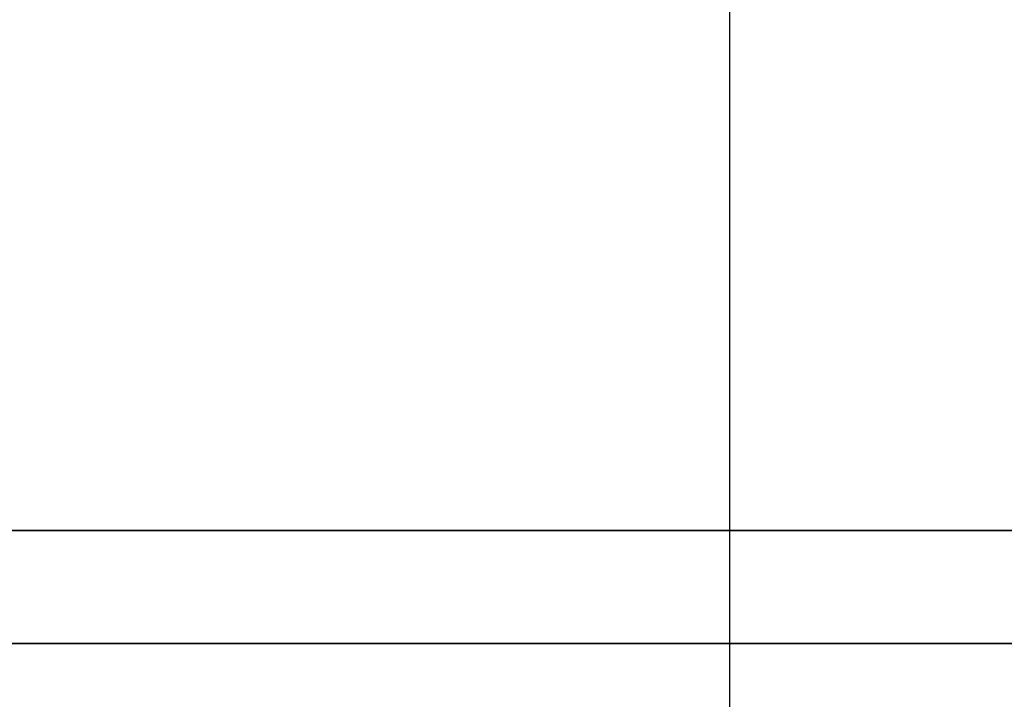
# Model space of a CAD drawing. Header units: millimetres. Extents: x -386 to 3135, y -1989 to 860.
# Tile 521 of 596: x 1692.37 to 1694.37, y -567.53 to -566.16. Entities that reach past the tile are written whole.
import ezdxf

# ---------------------------------------------------------------- set-up
doc = ezdxf.new("R2010")
doc.units = ezdxf.units.MM
doc.layers.get('0').update_dxf_attribs({"linetype": 'CONTINUOUS'})
doc.layers.add('DIM', color=4, linetype='CONTINUOUS')
doc.layers.add('layer 1', color=7, linetype='CONTINUOUS')

# ---------------------------------------------------------------- blocks, each defined once
blk = doc.blocks.new('TBI MOTION logo(完整正式版)')
at = {"layer": 'layer 1', "color": 22, "lineweight": 35}
blk.add_open_spline([(75.90875, -9.47875), (75.90875, -9.47875), (75.90875, -12.28625), (75.90875, -12.28625), (75.90875, -12.28625), (75.90875, -12.28625), (75.90875, -12.47875), (75.90875, -12.47875), (75.90875, -12.47875), (75.90875, -12.47875), (75.71625, -12.47875), (75.71625, -12.47875), (75.71625, -12.47875), (75.71625, -12.47875), (-88.32875, -12.47875), (-88.32875, -12.47875), (-88.32875, -12.47875), (-88.32875, -12.47875), (-88.32875, -13.29375), (-88.32875, -13.29375), (-88.32875, -13.29375), (-88.32875, -13.29375), (82.89125, -13.29375), (82.89125, -13.29375), (82.89125, -13.29375), (82.89125, -13.29375), (75.90875, -9.47875), (75.90875, -9.47875)], degree=3, knots=[0, 0, 0, 0, 0.1428571, 0.1428571, 0.1428571, 0.1428572, 0.2857143, 0.2857143, 0.2857143, 0.2857143, 0.4285714, 0.4285714, 0.4285714, 0.4285714, 0.5714286, 0.5714286, 0.5714286, 0.5714286, 0.7142857, 0.7142857, 0.7142857, 0.7142857, 0.8571429, 0.8571429, 0.8571429, 0.8571429, 1, 1, 1, 1], dxfattribs=at)

msp = doc.modelspace()

# ---------------------------------------------------------------- linework, layer by layer
at = {"ltscale": 0.2}
msp.add_line((1693.811, -590.9636), (1693.811, -565.2137), dxfattribs=at)

# ---------------------------------------------------------------- block references
at = {"layer": 'DIM', "color": 7, "xscale": 0.2802190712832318, "yscale": 0.2802190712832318, "zscale": 0.2802190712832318}
msp.add_blockref('TBI MOTION logo(完整正式版)', (1686.8539, -563.6928), dxfattribs=at)

doc.saveas('drawing.dxf')
